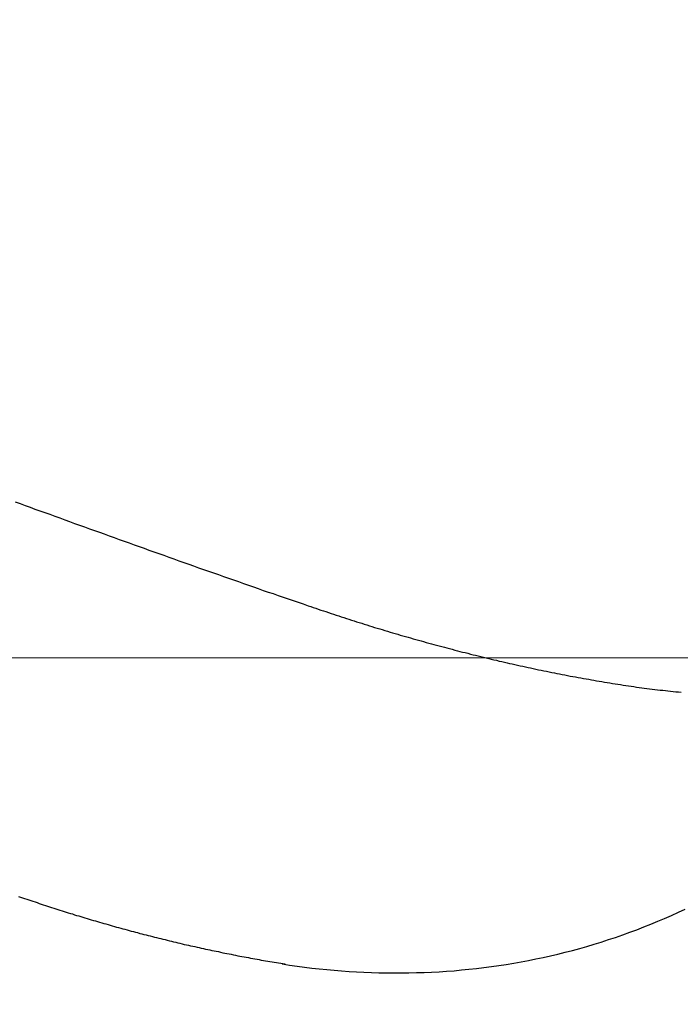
# Model space of a CAD drawing. Header units: millimetres. Extents: x -604189 to 881711, y -381903 to -7297.
# Tile 549 of 656: x -579598 to -579560, y -163378 to -163321. Entities that reach past the tile are written whole.
import ezdxf

# ---------------------------------------------------------------- set-up
doc = ezdxf.new("R2010")
doc.units = ezdxf.units.MM
doc.header["$LTSCALE"] = 100
doc.linetypes.add('0.5_0.5', pattern=[1, 0.5, -0.5])
doc.linetypes.add('ACAD_ISO04W100', pattern=[30.5, 24, -3, 0.5, -3])
doc.layers.get('Defpoints').update_dxf_attribs({"color": 30})
doc.layers.add('OPIS', color=7, linetype='Continuous')
doc.layers.add('strop osie', color=80, linetype='ACAD_ISO04W100', lineweight=5)
doc.styles.get("Standard").update_dxf_attribs({"font": 'romans.shx', "width": 0.5})
doc.dimstyles.new('1 50', dxfattribs={"dimtxt": 150, "dimasz": 80, "dimexe": 1, "dimexo": 1, "dimgap": 20, "dimtad": 1, "dimdec": 0, "dimlfac": 0.1, "dimtxsty": 'Standard', "dimblk": 'ARCHTICK', "dimcen": 200, "dimclrd": 2, "dimadec": 1, "dimazin": 0, "dimtfac": 1, "dimtdec": 0, "dimtmove": 0, "dimatfit": 3, "dimldrblk": 'ARCHTICK', "dimfxl": 120, "dimfxlon": 1, "dimtfill": 1, "dimarcsym": 0})

# ---------------------------------------------------------------- blocks, each defined once
blk = doc.blocks.new('_ArchTick')
at = {"layer": 'strop osie', "color": 0, "const_width": 0.15}
blk.add_lwpolyline([(-0.5, -0.5), (0.5, 0.5)], dxfattribs=at)
blk = doc.blocks.new('*D3294')
at = {"layer": 'Defpoints', "color": 0, "linetype": 'ByBlock', "lineweight": 5, "transparency": 16777216}
for p in [(-595783.126, -159420.303), (-593748.924, -159420.303), (-552118.935, -179940.303)]:
    blk.add_point(p, dxfattribs=at)
at = {"layer": 'OPIS', "color": 0, "linetype": 'Continuous', "lineweight": -2, "transparency": 16777216}
for p, q in [((-595723.126, -159420.303), (-595784.126, -159420.303)), ((-595723.126, -179940.303), (-595784.126, -179940.303))]:
    blk.add_line(p, q, dxfattribs=at)
at = {"layer": 'OPIS', "color": 2, "lineweight": -2, "transparency": 16777216}
blk.add_line((-595783.126, -179940.303), (-595783.126, -159420.303), dxfattribs=at)
at = {"layer": 'OPIS', "color": 2, "linetype": 'ByBlock', "lineweight": -2, "transparency": 16777216, "xscale": 80, "yscale": 80, "zscale": 80}
for p, rotation in [((-595783.126, -159420.303), 90), ((-595783.126, -179940.303), 270)]:
    blk.add_blockref('_ArchTick', p, dxfattribs=dict(at, rotation=rotation))
at = {"layer": 'OPIS', "color": 0, "linetype": 'ByBlock', "lineweight": 13, "transparency": 16777216, "insert": (-595878.126, -169680.303), "char_height": 150, "attachment_point": 5, "rotation": 90, "bg_fill": 3, "box_fill_scale": 1.1, "bg_fill_color": 256, "bg_fill_true_color": 13158600, "bg_fill_transparency": 0}
blk.add_mtext('2052', dxfattribs=at)

msp = doc.modelspace()

# ---------------------------------------------------------------- dimensions: what is measured, and where the dimension line sits
at = {"layer": 'OPIS', "color": 0, "linetype": 'ByBlock', "lineweight": 13}
dim = msp.add_linear_dim(base=(-595783.126, -159420.303), p1=(-552118.935, -179940.303), p2=(-593748.924, -159420.303), angle=90, dimstyle='1 50', override={"dimtmove": 1, "dimfxl": 60, "dimarcsym": 1}, dxfattribs=at)
dim.commit()
dim.dimension.update_dxf_attribs({"geometry": '*D3294', "text_midpoint": (-595878.126, -169680.303)})

# ---------------------------------------------------------------- next in the draw order: hatches: boundary and pattern name
at = {"layer": 'OPIS', "linetype": '0.5_0.5', "lineweight": 13}
h = msp.add_hatch(dxfattribs=at)
h.set_pattern_fill('ANSI37', color=0, scale=130)
h.set_pattern_definition([(45, (-597218.54, 256668.8), (-291.85832, 291.85832), []), (135, (-597218.54, 256668.8), (-291.85832, -291.85832), [])])
edge = h.paths.add_edge_path(flags=16)
edge.add_line((-570958.916, -168985.281), (-571058.916, -168985.281))
edge.add_line((-571058.916, -168985.281), (-572598.916, -168985.281))
edge.add_line((-572598.916, -168985.281), (-572598.915, -170470.3))
edge.add_line((-572598.915, -170470.3), (-570825.763, -170470.3))
edge.add_arc((-570508.916, -170339.099), 342.937, 180, 202.49364, ccw=False)
edge.add_arc((-570508.916, -170339.099), 342.937, 90, 180, ccw=False)
edge.add_line((-570508.916, -169996.163), (-570508.916, -169764.704))
edge.add_arc((-570058.916, -168985.281), 900, 180, 240, ccw=False)
edge = h.paths.add_edge_path(flags=17)
edge.add_line((-569358.915, -170085.281), (-569358.916, -168985.281))
edge.add_line((-569358.916, -168985.281), (-569358.917, -168985.281))
edge.add_line((-569358.917, -168985.281), (-569958.916, -168985.281))
edge.add_line((-569958.916, -168985.281), (-570058.916, -168985.281))
edge.add_line((-570058.916, -168985.281), (-570058.916, -168925.281))
edge.add_line((-570058.916, -168925.281), (-569958.916, -168925.281))
edge.add_line((-569958.916, -168925.281), (-569958.916, -168865.281))
edge.add_line((-569958.916, -168865.281), (-569358.916, -168865.281))
edge.add_line((-569358.916, -168865.281), (-569358.917, -166865.281))
edge.add_line((-569358.917, -166865.281), (-574098.917, -166865.286))
edge.add_line((-574098.917, -166865.286), (-574098.914, -171970.3))
edge.add_line((-574098.914, -171970.3), (-572608.913, -171970.3))
edge.add_line((-572608.913, -171970.3), (-571504.913, -170590.3))
edge.add_line((-571504.913, -170590.3), (-572718.915, -170590.3))
edge.add_line((-572718.915, -170590.3), (-572718.916, -168865.281))
edge.add_line((-572718.916, -168865.281), (-571058.916, -168865.281))
edge.add_line((-571058.916, -168865.281), (-571058.916, -168925.281))
edge.add_line((-571058.916, -168925.281), (-570958.916, -168925.281))
edge.add_line((-570958.916, -168925.281), (-570958.916, -168985.281))
edge.add_arc((-570058.916, -168985.281), 900, 180, 240)
edge.add_line((-570508.916, -169764.704), (-570508.916, -169996.163))
edge.add_arc((-570508.916, -170339.099), 342.937, 0, 90, ccw=False)
edge.add_arc((-570508.916, -170339.099), 342.937, 208.97989, 360, ccw=False)
edge.add_line((-570808.913, -170505.253), (-570808.913, -171171.086))
edge.add_arc((-570808.913, -171220.3), 49.214, 0, 90, ccw=False)
edge.add_arc((-570808.913, -171220.3), 49.214, 270, 360, ccw=False)
edge.add_line((-570808.913, -171269.514), (-570808.913, -171970.3))
edge.add_line((-570808.913, -171970.3), (-569358.914, -171970.3))
edge.add_line((-569358.914, -171970.3), (-569358.915, -170085.281))
h.paths.add_polyline_path([(-561118.924, -159870.303), (-590334.655, -159870.303), (-590334.655, -161470.303), (-562318.924, -161470.303), (-562318.924, -172095.292), (-561118.924, -172095.291), (-561118.924, -168350.303), (-552073.919, -168350.303), (-552073.92, -167150.303), (-561118.924, -167150.303)])
h.paths.add_polyline_path([(-572856.927, -169813.68), (-569451.07, -169813.68), (-569451.07, -169408.68), (-572856.927, -169408.68)], flags=16)
at = {"layer": 'OPIS', "linetype": 'ByBlock', "lineweight": 15}
h = msp.add_hatch(dxfattribs=at)
h.set_pattern_fill('ANSI37', color=0, scale=80, angle=45)
h.set_pattern_definition([(90, (-298582.96, 32475.8), (-254, 0), []), (180, (-298582.96, 32475.8), (-3e-14, -254), [])])
edge = h.paths.add_edge_path()
edge.add_arc((-579589.086, -167378.931), 50, 0, 90)
edge.add_line((-579589.086, -167328.931), (-579794.086, -167328.93))
edge.add_arc((-579794.086, -167378.93), 50, 89.9996, 180)
edge.add_line((-579844.086, -167378.93), (-579844.086, -167822.93))
edge.add_arc((-579794.086, -167822.93), 50, 180, 270)
edge.add_line((-579794.086, -167872.93), (-579589.085, -167872.931))
edge.add_arc((-579589.086, -167822.931), 50, 270.0014, 360)
edge.add_line((-579539.086, -167822.931), (-579539.086, -167378.931))
edge = h.paths.add_edge_path()
edge.add_arc((-579589.086, -167378.931), 50, 0, 90)
edge.add_line((-579589.086, -167328.931), (-579794.086, -167328.93))
edge.add_arc((-579794.086, -167378.93), 50, 89.9996, 180)
edge.add_line((-579844.086, -167378.93), (-579844.086, -167822.93))
edge.add_arc((-579794.086, -167822.93), 50, 180, 270)
edge.add_line((-579794.086, -167872.93), (-579589.085, -167872.931))
edge.add_arc((-579589.086, -167822.931), 50, 270.0014, 360)
edge.add_line((-579539.086, -167822.931), (-579539.086, -167378.931))
edge = h.paths.add_edge_path()
edge.add_line((-579899.087, -167300.93), (-579424.086, -167300.93))
edge.add_line((-579424.086, -167300.93), (-579424.086, -167900.93))
edge.add_line((-579424.086, -167900.93), (-579898.789, -167900.93))
edge.add_arc((-579899.086, -167892.935), 8, 180, 272.1285, ccw=False)
edge.add_line((-579907.086, -167892.935), (-579907.086, -167308.93))
edge.add_arc((-579899.086, -167308.93), 8, 90.0036, 180, ccw=False)
h.paths.add_polyline_path([(-581519.932, -164217.829), (-581520.004, -164223.092), (-581520.079, -164228.355), (-581520.156, -164233.617), (-581520.235, -164238.88), (-581520.318, -164244.143), (-581520.402, -164249.406), (-581520.489, -164254.669), (-581520.579, -164259.931), (-581520.671, -164265.194), (-581520.766, -164270.457), (-581520.863, -164275.719), (-581520.962, -164280.982), (-581521.064, -164286.244), (-581521.169, -164291.506), (-581521.276, -164296.769), (-581521.386, -164302.031), (-581521.498, -164307.293), (-581521.613, -164312.556), (-581521.73, -164317.818), (-581521.85, -164323.08), (-581521.972, -164328.342), (-581522.097, -164333.604), (-581522.225, -164338.866), (-581522.355, -164344.127), (-581522.488, -164349.389), (-581522.623, -164354.651), (-581522.76, -164359.913), (-581522.901, -164365.174), (-581523.043, -164370.436), (-581523.189, -164375.697), (-581523.337, -164380.958), (-581523.487, -164386.22), (-581523.64, -164391.481), (-581523.795, -164396.742), (-581523.953, -164402.003), (-581874.489, -164402.003), (-581874.664, -164396.198), (-581874.835, -164390.392), (-581875.003, -164384.587), (-581875.168, -164378.781), (-581875.329, -164372.976), (-581875.488, -164367.17), (-581875.643, -164361.364), (-581875.796, -164355.558), (-581875.945, -164349.752), (-581876.092, -164343.946), (-581876.235, -164338.14), (-581876.375, -164332.334), (-581876.512, -164326.527), (-581876.646, -164320.721), (-581876.777, -164314.914), (-581876.904, -164309.108), (-581877.029, -164303.301), (-581877.151, -164297.495), (-581877.269, -164291.688), (-581877.385, -164285.881), (-581877.497, -164280.074), (-581877.606, -164274.267), (-581877.713, -164268.461), (-581877.816, -164262.653), (-581877.916, -164256.846), (-581878.014, -164251.039), (-581878.108, -164245.232), (-581878.199, -164239.425), (-581878.287, -164233.618), (-581878.372, -164227.81), (-581878.454, -164222.003), (-581878.533, -164216.196), (-581878.609, -164210.388), (-581878.682, -164204.581), (-581878.751, -164198.773), (-581878.818, -164192.966), (-581878.881, -164187.158), (-581878.941, -164181.35), (-581878.997, -164175.543), (-581879.051, -164169.735), (-581879.101, -164163.927), (-581879.147, -164158.12), (-581879.191, -164152.312), (-581879.231, -164146.504), (-581879.267, -164140.696), (-581879.301, -164134.888), (-581879.332, -164129.081), (-581879.361, -164123.273), (-581879.388, -164117.465), (-581879.413, -164111.657), (-581879.437, -164105.849), (-581879.459, -164100.041), (-581879.475, -164094.233), (-581879.48, -164088.425), (-581879.472, -164082.617), (-581879.448, -164076.809), (-581879.406, -164071.002), (-581879.347, -164065.194), (-581879.269, -164059.387), (-581879.171, -164053.58), (-581879.054, -164047.773), (-581878.917, -164041.967), (-581878.759, -164036.161), (-581878.581, -164030.356), (-581878.381, -164024.551), (-581878.159, -164018.747), (-581877.914, -164012.944), (-581877.642, -164007.143), (-581877.341, -164001.342), (-581877.009, -163995.544), (-581876.642, -163989.748), (-581876.238, -163983.954), (-581875.795, -163978.163), (-581875.304, -163972.376), (-581874.753, -163966.594), (-581874.129, -163960.82), (-581873.419, -163955.056), (-581872.605, -163949.306), (-581871.67, -163943.574), (-581870.596, -163937.865), (-581869.362, -163932.188), (-581867.941, -163926.557), (-581866.302, -163920.987), (-581864.416, -163915.495), (-581862.246, -163910.11), (-581859.744, -163904.869), (-581856.869, -163899.824), (-581853.582, -163895.036), (-581849.851, -163890.591), (-581845.671, -163886.563), (-581841.105, -163882.977), (-581836.224, -163879.833), (-581831.097, -163877.106), (-581825.784, -163874.761), (-581820.336, -163872.759), (-581814.785, -163871.064), (-581809.154, -163869.636), (-581803.468, -163868.44), (-581797.747, -163867.44), (-581792, -163866.603), (-581786.235, -163865.9), (-581780.458, -163865.297), (-581774.674, -163864.778), (-581768.884, -163864.334), (-581763.088, -163863.958), (-581757.289, -163863.646), (-581751.486, -163863.39), (-581745.681, -163863.186), (-581739.874, -163863.026), (-581734.068, -163862.906), (-581728.26, -163862.819), (-581722.453, -163862.761), (-581716.645, -163862.725), (-581710.837, -163862.707), (-581705.029, -163862.7), (-581699.221, -163862.698), (-581693.958, -163862.699), (-581688.694, -163862.704), (-581683.431, -163862.718), (-581678.167, -163862.744), (-581672.904, -163862.788), (-581667.641, -163862.852), (-581662.379, -163862.942), (-581657.117, -163863.062), (-581651.856, -163863.215), (-581646.596, -163863.407), (-581641.337, -163863.64), (-581636.081, -163863.919), (-581630.828, -163864.249), (-581625.579, -163864.634), (-581620.334, -163865.078), (-581615.096, -163865.587), (-581609.864, -163866.17), (-581604.645, -163866.847), (-581599.442, -163867.642), (-581594.263, -163868.578), (-581589.115, -163869.676), (-581584.013, -163870.965), (-581578.971, -163872.474), (-581574.009, -163874.23), (-581569.153, -163876.259), (-581564.436, -163878.591), (-581559.896, -163881.253), (-581555.585, -163884.268), (-581551.554, -163887.652), (-581547.857, -163891.394), (-581544.534, -163895.471), (-581541.574, -163899.824), (-581538.952, -163904.387), (-581536.64, -163909.114), (-581534.606, -163913.968), (-581532.817, -163918.918), (-581531.241, -163923.939), (-581529.854, -163929.016), (-581528.636, -163934.137), (-581527.564, -163939.29), (-581526.619, -163944.467), (-581525.784, -163949.663), (-581525.048, -163954.875), (-581524.397, -163960.099), (-581523.818, -163965.33), (-581523.302, -163970.568), (-581522.84, -163975.811), (-581522.421, -163981.058), (-581522.037, -163986.308), (-581521.685, -163991.559), (-581521.363, -163996.813), (-581521.067, -164002.068), (-581520.796, -164007.324), (-581520.549, -164012.582), (-581520.322, -164017.84), (-581520.116, -164023.1), (-581519.928, -164028.36), (-581519.759, -164033.621), (-581519.607, -164038.882), (-581519.472, -164044.144), (-581519.354, -164049.406), (-581519.252, -164054.668), (-581519.166, -164059.931), (-581519.096, -164065.194), (-581519.041, -164070.457), (-581519.001, -164075.72), (-581518.976, -164080.984), (-581518.964, -164086.247), (-581518.964, -164091.51), (-581518.974, -164096.774), (-581518.991, -164102.037), (-581519.012, -164107.301), (-581519.034, -164112.564), (-581519.057, -164117.828), (-581519.081, -164123.091), (-581519.107, -164128.354), (-581519.135, -164133.618), (-581519.165, -164138.881), (-581519.197, -164144.144), (-581519.232, -164149.408), (-581519.269, -164154.671), (-581519.31, -164159.934), (-581519.353, -164165.198), (-581519.399, -164170.461), (-581519.447, -164175.724), (-581519.498, -164180.987), (-581519.552, -164186.25), (-581519.609, -164191.513), (-581519.668, -164196.777), (-581519.73, -164202.04), (-581519.795, -164207.303), (-581519.862, -164212.566)])
h.paths.add_polyline_path([(-582118.924, -164407.051), (-579418.924, -164407.051), (-579418.924, -162910.783), (-582118.924, -162910.783)])
h.paths.add_polyline_path([(-581950.717, -164839.225), (-581944.91, -164839.127), (-581939.103, -164839.033), (-581933.295, -164838.942), (-581927.488, -164838.854), (-581921.681, -164838.769), (-581915.873, -164838.687), (-581910.066, -164838.608), (-581904.259, -164838.532), (-581898.451, -164838.459), (-581892.644, -164838.39), (-581886.836, -164838.323), (-581881.028, -164838.26), (-581875.221, -164838.2), (-581869.413, -164838.144), (-581863.605, -164838.09), (-581857.798, -164838.04), (-581851.99, -164837.994), (-581846.182, -164837.95), (-581840.374, -164837.91), (-581834.567, -164837.874), (-581828.759, -164837.84), (-581822.951, -164837.809), (-581817.143, -164837.78), (-581811.335, -164837.753), (-581805.527, -164837.728), (-581799.719, -164837.704), (-581793.912, -164837.682), (-581788.104, -164837.666), (-581782.296, -164837.661), (-581776.488, -164837.669), (-581770.68, -164837.693), (-581764.872, -164837.735), (-581759.065, -164837.794), (-581753.257, -164837.872), (-581747.45, -164837.97), (-581741.643, -164838.087), (-581735.837, -164838.224), (-581730.031, -164838.382), (-581724.226, -164838.56), (-581718.422, -164838.76), (-581712.618, -164838.982), (-581706.815, -164839.227), (-581701.013, -164839.499), (-581695.213, -164839.8), (-581689.415, -164840.132), (-581683.618, -164840.499), (-581677.825, -164840.903), (-581672.034, -164841.346), (-581666.246, -164841.837), (-581660.465, -164842.388), (-581654.691, -164843.012), (-581648.927, -164843.722), (-581643.176, -164844.536), (-581637.444, -164845.471), (-581631.736, -164846.545), (-581626.059, -164847.779), (-581620.428, -164849.2), (-581614.858, -164850.839), (-581609.366, -164852.725), (-581603.98, -164854.895), (-581598.739, -164857.397), (-581593.694, -164860.272), (-581588.906, -164863.559), (-581584.462, -164867.29), (-581580.433, -164871.47), (-581576.847, -164876.036), (-581573.704, -164880.917), (-581570.976, -164886.044), (-581568.631, -164891.357), (-581566.63, -164896.805), (-581564.934, -164902.356), (-581563.507, -164907.987), (-581562.31, -164913.673), (-581561.31, -164919.394), (-581560.474, -164925.141), (-581559.77, -164930.906), (-581559.168, -164936.683), (-581558.648, -164942.467), (-581558.204, -164948.257), (-581557.829, -164954.053), (-581557.516, -164959.852), (-581557.261, -164965.655), (-581557.056, -164971.46), (-581556.897, -164977.267), (-581556.776, -164983.073), (-581556.69, -164988.881), (-581556.631, -164994.688), (-581556.596, -165000.496), (-581556.577, -165006.304), (-581556.57, -165012.112), (-581556.569, -165017.92), (-581556.57, -165023.183), (-581556.575, -165028.447), (-581556.588, -165033.71), (-581556.615, -165038.974), (-581556.658, -165044.237), (-581556.723, -165049.5), (-581556.813, -165054.762), (-581556.932, -165060.024), (-581557.086, -165065.285), (-581557.277, -165070.545), (-581557.51, -165075.804), (-581557.79, -165081.06), (-581558.119, -165086.313), (-581558.504, -165091.562), (-581558.949, -165096.807), (-581559.458, -165102.045), (-581560.04, -165107.276), (-581560.717, -165112.496), (-581561.513, -165117.699), (-581562.448, -165122.878), (-581563.547, -165128.026), (-581564.836, -165133.128), (-581566.345, -165138.17), (-581568.1, -165143.132), (-581570.129, -165147.988), (-581572.461, -165152.705), (-581575.123, -165157.245), (-581578.139, -165161.556), (-581581.522, -165165.587), (-581585.265, -165169.284), (-581589.342, -165172.607), (-581593.694, -165175.567), (-581598.257, -165178.189), (-581602.985, -165180.501), (-581607.838, -165182.535), (-581612.788, -165184.324), (-581617.81, -165185.9), (-581622.887, -165187.287), (-581628.007, -165188.505), (-581633.16, -165189.577), (-581638.337, -165190.522), (-581643.534, -165191.357), (-581648.746, -165192.093), (-581653.969, -165192.744), (-581659.201, -165193.323), (-581664.439, -165193.839), (-581669.682, -165194.301), (-581674.929, -165194.72), (-581680.178, -165195.104), (-581685.43, -165195.456), (-581690.683, -165195.778), (-581695.938, -165196.074), (-581701.195, -165196.345), (-581706.452, -165196.592), (-581711.711, -165196.819), (-581716.97, -165197.025), (-581722.23, -165197.213), (-581727.491, -165197.382), (-581732.752, -165197.534), (-581738.014, -165197.669), (-581743.276, -165197.787), (-581748.539, -165197.889), (-581753.801, -165197.975), (-581759.064, -165198.045), (-581764.327, -165198.1), (-581769.591, -165198.14), (-581774.854, -165198.165), (-581780.118, -165198.177), (-581785.381, -165198.177), (-581790.644, -165198.167), (-581795.908, -165198.15), (-581801.171, -165198.129), (-581806.435, -165198.107), (-581811.698, -165198.084), (-581816.961, -165198.06), (-581822.225, -165198.034), (-581827.488, -165198.006), (-581832.752, -165197.976), (-581838.015, -165197.944), (-581843.278, -165197.909), (-581848.541, -165197.872), (-581853.805, -165197.831), (-581859.068, -165197.788), (-581864.331, -165197.742), (-581869.594, -165197.694), (-581874.858, -165197.643), (-581880.121, -165197.589), (-581885.384, -165197.532), (-581890.647, -165197.473), (-581895.91, -165197.411), (-581901.173, -165197.346), (-581906.436, -165197.279), (-581911.699, -165197.209), (-581916.962, -165197.137), (-581922.225, -165197.062), (-581927.488, -165196.985), (-581932.751, -165196.906), (-581938.014, -165196.823), (-581943.276, -165196.739), (-581948.539, -165196.652), (-581953.802, -165196.562), (-581959.064, -165196.47), (-581964.327, -165196.375), (-581969.59, -165196.278), (-581974.852, -165196.179), (-581980.115, -165196.077), (-581985.377, -165195.972), (-581990.639, -165195.865), (-581995.902, -165195.755), (-582001.164, -165195.643), (-582006.426, -165195.528), (-582011.688, -165195.411), (-582016.95, -165195.291), (-582022.212, -165195.169), (-582027.474, -165195.044), (-582032.736, -165194.916), (-582037.998, -165194.786), (-582043.26, -165194.653), (-582048.521, -165194.518), (-582053.783, -165194.381), (-582059.045, -165194.24), (-582064.306, -165194.098), (-582069.568, -165193.952), (-582074.829, -165193.804), (-582080.09, -165193.654), (-582085.351, -165193.501), (-582090.613, -165193.346), (-582095.874, -165193.188), (-582095.874, -164842.652), (-582090.068, -164842.477), (-582084.263, -164842.306), (-582078.457, -164842.138), (-582072.652, -164841.973), (-582066.846, -164841.812), (-582061.04, -164841.653), (-582055.235, -164841.498), (-582049.429, -164841.345), (-582043.623, -164841.196), (-582037.817, -164841.049), (-582032.01, -164840.906), (-582026.204, -164840.766), (-582020.398, -164840.629), (-582014.591, -164840.495), (-582008.785, -164840.364), (-582002.978, -164840.237), (-581997.172, -164840.112), (-581991.365, -164839.99), (-581985.558, -164839.872), (-581979.752, -164839.756), (-581973.945, -164839.644), (-581968.138, -164839.535), (-581962.331, -164839.428), (-581956.524, -164839.325)])
edge = h.paths.add_edge_path()
edge.add_arc((-581748.924, -162268.543), 50, 0, 90.0004)
edge.add_line((-581748.924, -162218.543), (-581953.924, -162218.545))
edge.add_arc((-581953.924, -162268.545), 50, 90.0009, 180)
edge.add_line((-582003.924, -162268.545), (-582003.924, -162712.545))
edge.add_arc((-581953.924, -162712.545), 50, 180, 270.0022)
edge.add_line((-581953.922, -162762.545), (-581748.923, -162762.543))
edge.add_arc((-581748.924, -162712.543), 50, 270.0009, 360)
edge.add_line((-581698.924, -162712.543), (-581698.924, -162268.543))
edge = h.paths.add_edge_path()
edge.add_arc((-581748.924, -161668.543), 50, 0, 90.0004)
edge.add_line((-581748.924, -161618.543), (-581953.924, -161618.545))
edge.add_arc((-581953.924, -161668.545), 50, 90.0009, 180)
edge.add_line((-582003.924, -161668.545), (-582003.924, -162112.545))
edge.add_arc((-581953.924, -162112.545), 50, 180, 270.0022)
edge.add_line((-581953.922, -162162.545), (-581748.923, -162162.543))
edge.add_arc((-581748.924, -162112.543), 50, 270.0009, 360)
edge.add_line((-581698.924, -162112.543), (-581698.924, -161668.543))
h.paths.add_polyline_path([(-582118.924, -162790.543), (-579418.924, -162790.543), (-579418.924, -161590.543), (-582118.924, -161590.543)])
edge = h.paths.add_edge_path()
edge.add_arc((-579794.086, -168270.003), 50, 89.9996, 180)
edge.add_line((-579844.086, -168270.003), (-579844.086, -168714.003))
edge.add_arc((-579794.086, -168714.003), 50, 180, 270)
edge.add_line((-579794.086, -168764.003), (-579589.085, -168764.004))
edge.add_arc((-579589.086, -168714.004), 50, 270.0014, 360)
edge.add_line((-579539.086, -168714.004), (-579539.086, -168270.004))
edge.add_arc((-579589.086, -168270.004), 50, 0, 90)
edge.add_line((-579589.086, -168220.004), (-579794.086, -168220.003))
edge = h.paths.add_edge_path()
edge.add_arc((-579589.086, -169161.078), 50, 0, 90)
edge.add_line((-579589.086, -169111.078), (-579794.086, -169111.076))
edge.add_arc((-579794.086, -169161.076), 50, 89.9996, 180)
edge.add_line((-579844.086, -169161.076), (-579844.086, -169605.076))
edge.add_arc((-579794.086, -169605.076), 50, 180, 270)
edge.add_line((-579794.086, -169655.076), (-579589.085, -169655.078))
edge.add_arc((-579589.086, -169605.078), 50, 270.0014, 360)
edge.add_line((-579539.086, -169605.078), (-579539.086, -169161.078))
edge = h.paths.add_edge_path()
edge.add_arc((-579794.086, -170052.15), 50, 89.9996, 180)
edge.add_line((-579844.086, -170052.15), (-579844.086, -170496.15))
edge.add_arc((-579794.086, -170496.15), 50, 180, 270)
edge.add_line((-579794.086, -170546.15), (-579589.085, -170546.151))
edge.add_arc((-579589.086, -170496.151), 50, 270.0014, 360)
edge.add_line((-579539.086, -170496.151), (-579539.086, -170052.151))
edge.add_arc((-579589.086, -170052.151), 50, 0, 90)
edge.add_line((-579589.086, -170002.151), (-579794.086, -170002.15))
edge = h.paths.add_edge_path()
edge.add_arc((-579794.086, -170943.223), 50, 89.9996, 180)
edge.add_line((-579844.086, -170943.223), (-579844.086, -171387.223))
edge.add_arc((-579794.086, -171387.223), 50, 180, 270)
edge.add_line((-579794.086, -171437.223), (-579589.085, -171437.224))
edge.add_arc((-579589.086, -171387.224), 50, 270.0014, 360)
edge.add_line((-579539.086, -171387.224), (-579539.086, -170943.224))
edge.add_arc((-579589.086, -170943.224), 50, 0, 90)
edge.add_line((-579589.086, -170893.224), (-579794.086, -170893.223))
h.paths.add_polyline_path([(-579418.924, -164527.291), (-582118.924, -164527.291), (-582118.924, -171970.3), (-579418.924, -171970.3)])

# ---------------------------------------------------------------- next in the draw order: linework, layer by layer
at = {"color": 0}
for points in [[(-579597.971, -163349.086, 0), (-579597.687, -163349.196, 0), (-579597.403, -163349.296, 0), (-579597.119, -163349.396, 0), (-579596.836, -163349.506, 0), (-579596.552, -163349.606, 0), (-579596.268, -163349.706, 0), (-579595.984, -163349.806, 0), (-579595.7, -163349.916, 0), (-579595.416, -163350.016, 0), (-579595.132, -163350.116, 0), (-579594.848, -163350.226, 0), (-579594.564, -163350.326, 0), (-579594.28, -163350.426, 0), (-579593.996, -163350.526, 0), (-579593.712, -163350.636, 0), (-579593.428, -163350.736, 0), (-579593.144, -163350.836, 0), (-579592.86, -163350.936, 0), (-579592.576, -163351.046, 0), (-579592.292, -163351.146, 0), (-579592.008, -163351.246, 0), (-579591.723, -163351.346, 0), (-579591.439, -163351.446, 0), (-579591.155, -163351.556, 0), (-579590.871, -163351.656, 0), (-579590.586, -163351.756, 0), (-579590.302, -163351.856, 0), (-579590.017, -163351.956, 0), (-579589.733, -163352.056, 0), (-579589.449, -163352.156, 0), (-579589.164, -163352.266, 0), (-579588.88, -163352.366, 0), (-579588.595, -163352.466, 0), (-579588.31, -163352.566, 0), (-579588.026, -163352.666, 0), (-579587.741, -163352.766, 0), (-579587.456, -163352.866, 0), (-579587.172, -163352.966, 0), (-579586.887, -163353.066, 0), (-579586.602, -163353.166, 0), (-579586.317, -163353.266, 0), (-579586.032, -163353.366, 0), (-579585.747, -163353.466, 0), (-579585.462, -163353.566, 0), (-579585.177, -163353.666, 0), (-579584.892, -163353.766, 0), (-579584.607, -163353.866, 0), (-579584.321, -163353.966, 0), (-579584.036, -163354.066, 0), (-579583.751, -163354.166, 0), (-579583.465, -163354.266, 0), (-579583.18, -163354.356, 0), (-579582.895, -163354.456, 0), (-579582.609, -163354.556, 0), (-579582.323, -163354.656, 0), (-579582.038, -163354.756, 0), (-579581.752, -163354.846, 0), (-579581.466, -163354.946, 0), (-579581.18, -163355.046, 0)], [(-579581.18, -163355.046, 0), (-579581.035, -163355.096, 0), (-579580.889, -163355.146, 0), (-579580.744, -163355.196, 0), (-579580.598, -163355.246, 0), (-579580.452, -163355.296, 0), (-579580.306, -163355.346, 0), (-579580.16, -163355.386, 0), (-579580.014, -163355.436, 0), (-579579.868, -163355.486, 0), (-579579.722, -163355.536, 0), (-579579.576, -163355.586, 0), (-579579.43, -163355.636, 0), (-579579.283, -163355.676, 0), (-579579.137, -163355.726, 0), (-579578.99, -163355.776, 0), (-579578.844, -163355.826, 0), (-579578.697, -163355.866, 0), (-579578.55, -163355.916, 0), (-579578.404, -163355.966, 0), (-579578.257, -163356.006, 0), (-579578.11, -163356.056, 0), (-579577.963, -163356.106, 0), (-579577.816, -163356.146, 0), (-579577.669, -163356.196, 0), (-579577.522, -163356.236, 0), (-579577.374, -163356.286, 0), (-579577.227, -163356.326, 0), (-579577.08, -163356.376, 0), (-579576.932, -163356.416, 0), (-579576.785, -163356.466, 0), (-579576.637, -163356.506, 0), (-579576.489, -163356.556, 0), (-579576.342, -163356.596, 0), (-579576.194, -163356.636, 0), (-579576.046, -163356.686, 0), (-579575.898, -163356.726, 0), (-579575.75, -163356.766, 0), (-579575.602, -163356.816, 0), (-579575.454, -163356.856, 0), (-579575.306, -163356.896, 0), (-579575.157, -163356.936, 0), (-579575.009, -163356.986, 0), (-579574.861, -163357.026, 0), (-579574.712, -163357.066, 0), (-579574.564, -163357.106, 0), (-579574.415, -163357.146, 0), (-579574.267, -163357.186, 0), (-579574.118, -163357.226, 0), (-579573.969, -163357.266, 0), (-579573.821, -163357.306, 0), (-579573.672, -163357.346, 0), (-579573.523, -163357.386, 0), (-579573.374, -163357.426, 0), (-579573.225, -163357.466, 0), (-579573.076, -163357.506, 0), (-579572.927, -163357.546, 0), (-579572.778, -163357.586, 0), (-579572.628, -163357.626, 0), (-579572.479, -163357.666, 0), (-579572.33, -163357.706, 0), (-579572.18, -163357.736, 0), (-579572.031, -163357.776, 0), (-579571.881, -163357.816, 0), (-579571.732, -163357.856, 0), (-579571.582, -163357.886, 0), (-579571.433, -163357.926, 0), (-579571.283, -163357.966, 0), (-579571.133, -163357.996, 0), (-579570.983, -163358.036, 0), (-579570.833, -163358.076, 0), (-579570.683, -163358.106, 0), (-579570.533, -163358.146, 0), (-579570.383, -163358.176, 0), (-579570.233, -163358.216, 0), (-579570.083, -163358.246, 0), (-579569.933, -163358.286, 0), (-579569.783, -163358.316, 0), (-579569.633, -163358.356, 0), (-579569.482, -163358.386, 0), (-579569.332, -163358.416, 0), (-579569.181, -163358.456, 0), (-579569.031, -163358.486, 0), (-579568.88, -163358.516, 0), (-579568.73, -163358.556, 0), (-579568.579, -163358.586, 0), (-579568.429, -163358.616, 0), (-579568.278, -163358.646, 0), (-579568.127, -163358.686, 0), (-579567.976, -163358.716, 0), (-579567.825, -163358.746, 0), (-579567.675, -163358.776, 0), (-579567.524, -163358.806, 0), (-579567.373, -163358.836, 0), (-579567.222, -163358.866, 0), (-579567.071, -163358.896, 0), (-579566.92, -163358.926, 0), (-579566.768, -163358.956, 0), (-579566.617, -163358.986, 0), (-579566.466, -163359.016, 0), (-579566.315, -163359.046, 0), (-579566.163, -163359.076, 0), (-579566.012, -163359.106, 0), (-579565.861, -163359.126, 0), (-579565.709, -163359.156, 0), (-579565.558, -163359.186, 0), (-579565.406, -163359.216, 0), (-579565.255, -163359.236, 0), (-579565.103, -163359.266, 0), (-579564.952, -163359.296, 0), (-579564.8, -163359.316, 0), (-579564.648, -163359.346, 0), (-579564.497, -163359.376, 0), (-579564.345, -163359.396, 0), (-579564.193, -163359.426, 0), (-579564.041, -163359.446, 0), (-579563.889, -163359.476, 0), (-579563.737, -163359.496, 0), (-579563.585, -163359.526, 0), (-579563.433, -163359.546, 0), (-579563.281, -163359.566, 0), (-579563.129, -163359.596, 0), (-579562.977, -163359.616, 0), (-579562.825, -163359.636, 0), (-579562.673, -163359.666, 0), (-579562.521, -163359.686, 0), (-579562.369, -163359.706, 0), (-579562.216, -163359.726, 0)], [(-579562.216, -163359.726, 0), (-579562.067, -163359.746, 0), (-579561.916, -163359.766, 0), (-579561.766, -163359.786, 0), (-579561.616, -163359.806, 0), (-579561.465, -163359.826, 0), (-579561.315, -163359.846, 0), (-579561.164, -163359.866, 0), (-579561.013, -163359.886, 0), (-579560.862, -163359.896, 0), (-579560.711, -163359.916, 0), (-579560.56, -163359.926, 0), (-579560.409, -163359.946, 0), (-579560.258, -163359.956, 0), (-579560.106, -163359.976, 0), (-579559.954, -163359.986, 0), (-579559.803, -163359.996, 0)], [(-579597.78, -163371.706, 0), (-579597.661, -163371.746, 0), (-579597.543, -163371.786, 0), (-579597.425, -163371.826, 0), (-579597.306, -163371.866, 0), (-579597.188, -163371.906, 0), (-579597.069, -163371.946, 0), (-579596.95, -163371.986, 0), (-579596.832, -163372.026, 0), (-579596.713, -163372.066, 0), (-579596.594, -163372.106, 0), (-579596.475, -163372.146, 0), (-579596.357, -163372.186, 0), (-579596.238, -163372.226, 0), (-579596.119, -163372.266, 0), (-579596, -163372.306, 0), (-579595.88, -163372.336, 0), (-579595.761, -163372.376, 0), (-579595.642, -163372.416, 0), (-579595.523, -163372.456, 0), (-579595.404, -163372.496, 0), (-579595.284, -163372.536, 0), (-579595.165, -163372.566, 0), (-579595.045, -163372.606, 0), (-579594.926, -163372.646, 0), (-579594.806, -163372.686, 0), (-579594.687, -163372.716, 0), (-579594.567, -163372.756, 0), (-579594.447, -163372.796, 0), (-579594.328, -163372.826, 0), (-579594.208, -163372.866, 0), (-579594.088, -163372.906, 0), (-579593.968, -163372.936, 0), (-579593.848, -163372.976, 0), (-579593.728, -163373.006, 0), (-579593.608, -163373.046, 0), (-579593.488, -163373.086, 0), (-579593.368, -163373.116, 0), (-579593.247, -163373.156, 0), (-579593.127, -163373.186, 0), (-579593.007, -163373.226, 0), (-579592.887, -163373.256, 0), (-579592.766, -163373.286, 0), (-579592.646, -163373.326, 0), (-579592.525, -163373.356, 0), (-579592.405, -163373.396, 0), (-579592.284, -163373.426, 0), (-579592.164, -163373.466, 0), (-579592.043, -163373.496, 0), (-579591.922, -163373.526, 0), (-579591.801, -163373.566, 0), (-579591.681, -163373.596, 0), (-579591.56, -163373.626, 0), (-579591.439, -163373.656, 0), (-579591.318, -163373.696, 0), (-579591.197, -163373.726, 0), (-579591.076, -163373.756, 0), (-579590.955, -163373.786, 0), (-579590.834, -163373.826, 0), (-579590.712, -163373.856, 0), (-579590.591, -163373.886, 0), (-579590.47, -163373.916, 0), (-579590.349, -163373.946, 0), (-579590.227, -163373.976, 0), (-579590.106, -163374.006, 0), (-579589.984, -163374.036, 0), (-579589.863, -163374.066, 0), (-579589.741, -163374.096, 0), (-579589.62, -163374.126, 0), (-579589.498, -163374.156, 0), (-579589.377, -163374.186, 0), (-579589.255, -163374.216, 0), (-579589.133, -163374.246, 0), (-579589.012, -163374.276, 0), (-579588.89, -163374.306, 0), (-579588.768, -163374.336, 0), (-579588.646, -163374.366, 0), (-579588.524, -163374.396, 0), (-579588.402, -163374.426, 0), (-579588.28, -163374.456, 0), (-579588.158, -163374.476, 0), (-579588.036, -163374.506, 0), (-579587.914, -163374.536, 0), (-579587.792, -163374.566, 0), (-579587.67, -163374.586, 0), (-579587.547, -163374.616, 0), (-579587.425, -163374.646, 0), (-579587.303, -163374.676, 0), (-579587.18, -163374.696, 0), (-579587.058, -163374.726, 0), (-579586.936, -163374.756, 0), (-579586.813, -163374.776, 0), (-579586.691, -163374.806, 0), (-579586.568, -163374.826, 0), (-579586.446, -163374.856, 0), (-579586.323, -163374.876, 0), (-579586.2, -163374.906, 0), (-579586.078, -163374.936, 0), (-579585.955, -163374.956, 0), (-579585.832, -163374.976, 0), (-579585.709, -163375.006, 0), (-579585.587, -163375.026, 0), (-579585.464, -163375.056, 0), (-579585.341, -163375.076, 0), (-579585.218, -163375.106, 0), (-579585.095, -163375.126, 0), (-579584.972, -163375.146, 0), (-579584.849, -163375.176, 0), (-579584.726, -163375.196, 0), (-579584.603, -163375.216, 0), (-579584.48, -163375.246, 0), (-579584.357, -163375.266, 0), (-579584.234, -163375.286, 0), (-579584.11, -163375.306, 0), (-579583.987, -163375.326, 0), (-579583.864, -163375.356, 0), (-579583.741, -163375.376, 0), (-579583.617, -163375.396, 0), (-579583.494, -163375.416, 0), (-579583.371, -163375.436, 0), (-579583.247, -163375.456, 0), (-579583.124, -163375.476, 0), (-579583, -163375.496, 0), (-579582.877, -163375.516, 0), (-579582.753, -163375.536, 0), (-579582.63, -163375.556, 0), (-579582.506, -163375.576, 0)], [(-579582.661, -163375.576, 0), (-579582.24, -163375.646, 0), (-579581.817, -163375.706, 0), (-579581.394, -163375.766, 0), (-579580.969, -163375.816, 0), (-579580.544, -163375.866, 0), (-579580.118, -163375.906, 0), (-579579.692, -163375.946, 0), (-579579.264, -163375.976, 0), (-579578.837, -163376.006, 0), (-579578.408, -163376.036, 0), (-579577.98, -163376.056, 0), (-579577.55, -163376.076, 0), (-579577.121, -163376.086, 0), (-579576.691, -163376.096, 0), (-579576.261, -163376.096, 0), (-579575.831, -163376.096, 0), (-579575.401, -163376.086, 0), (-579574.971, -163376.076, 0), (-579574.541, -163376.066, 0), (-579574.111, -163376.046, 0), (-579573.681, -163376.026, 0), (-579573.251, -163375.996, 0), (-579572.821, -163375.966, 0), (-579572.392, -163375.926, 0), (-579571.964, -163375.886, 0), (-579571.535, -163375.836, 0), (-579571.108, -163375.786, 0), (-579570.68, -163375.726, 0), (-579570.254, -163375.666, 0), (-579569.828, -163375.606, 0), (-579569.403, -163375.536, 0), (-579568.979, -163375.456, 0), (-579568.555, -163375.376, 0), (-579568.133, -163375.296, 0), (-579567.711, -163375.206, 0), (-579567.291, -163375.116, 0), (-579566.871, -163375.016, 0), (-579566.453, -163374.906, 0), (-579566.036, -163374.806, 0), (-579565.621, -163374.686, 0), (-579565.206, -163374.576, 0), (-579564.794, -163374.446, 0), (-579564.382, -163374.326, 0), (-579563.972, -163374.186, 0), (-579563.564, -163374.056, 0), (-579563.157, -163373.916, 0), (-579562.752, -163373.766, 0), (-579562.349, -163373.616, 0), (-579561.947, -163373.456, 0), (-579561.547, -163373.296, 0), (-579561.149, -163373.136, 0), (-579560.753, -163372.966, 0), (-579560.359, -163372.796, 0), (-579559.967, -163372.616, 0), (-579559.577, -163372.436, 0)]]:
    msp.add_polyline3d(points, dxfattribs=at)

doc.saveas('drawing.dxf')
